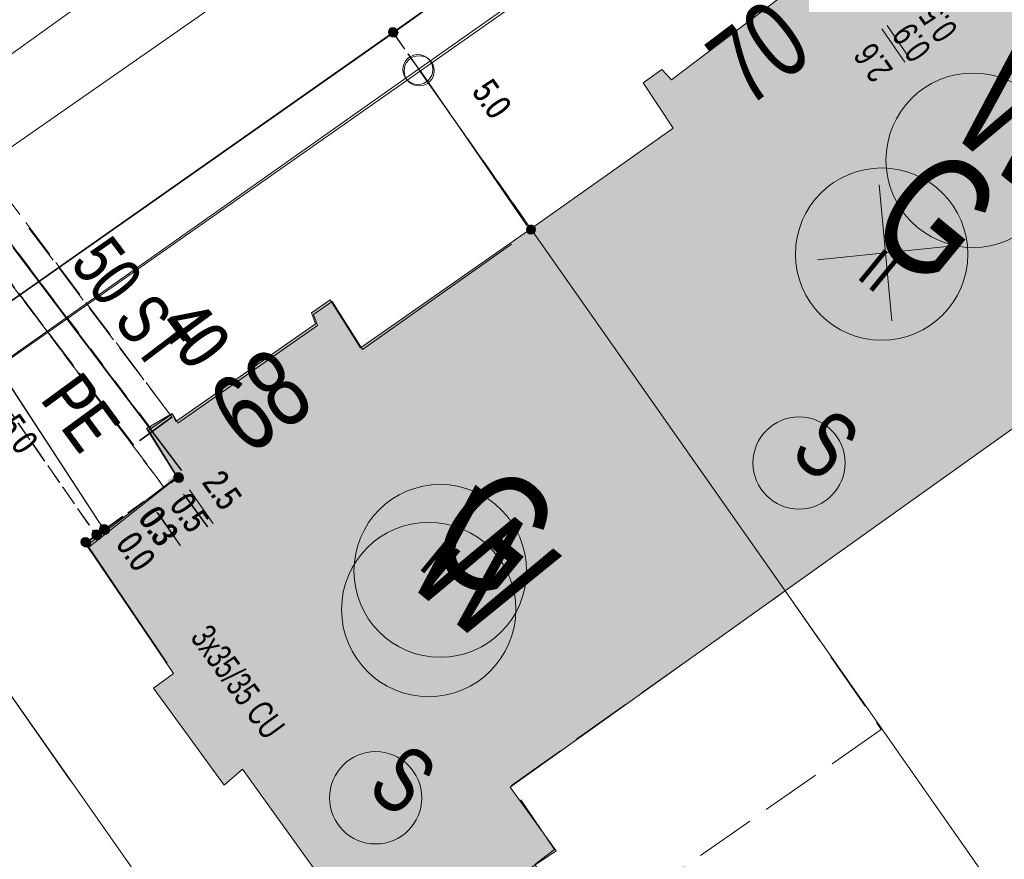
# Model space of a CAD drawing. Header units: metres. Extents: x -740 to 758, y -633 to 854.
# Tile 971 of 1056: x 387 to 407, y -68 to -51. Entities that reach past the tile are written whole.
import ezdxf

# ---------------------------------------------------------------- set-up
doc = ezdxf.new("R2010")
doc.units = ezdxf.units.M
doc.header["$MEASUREMENT"] = 0
for name, pattern in [('1248_416', [1.664, 1.248, -0.416]), ('333_125', [0.4576, 0.3328, -0.1248]), ('416_125', [0.5408, 0.416, -0.1248]), ('416_416', [0.832, 0.416, -0.416]), ('832_208', [1.04, 0.832, -0.208])]:
    doc.linetypes.add(name, pattern=pattern)
for name, color, linetype in [('Gas.LOVION', 7, 'Continuous'), ('Grundkarte.LOVION', 7, 'Continuous'), ('Grundkarte_Text.LOVION', 7, 'Continuous'), ('Strom.LOVION', 7, 'Continuous'), ('StromBemass.LOVION', 7, 'Continuous'), ('Wasser.LOVION', 7, 'Continuous')]:
    doc.layers.add(name, color=color, linetype=linetype)
doc.styles.add('ERSTELLTER_STIL_1', font='arial.ttf')

msp = doc.modelspace()

# ---------------------------------------------------------------- hatches: boundary and pattern name
at = {"layer": 'Gas.LOVION', "linetype": 'Continuous', "lineweight": 13}
for points in [[(390.185, -60.16), (389.594, -60.617), (389.814, -60.905), (390.421, -60.462)], [(390.211, -60.181), (389.604, -60.625), (389.84, -60.927), (390.431, -60.47)]]:
    msp.add_hatch(color=7, dxfattribs=at).paths.add_polyline_path(points)
at = {"layer": 'Grundkarte.LOVION', "linetype": 'Continuous', "lineweight": 18}
for points in [[(400.488, -52.931), (397.53, -55.023), (402.817, -62.545), (408.149, -58.743), (409.176, -60.18), (412.542, -57.723), (412.706, -57.588), (411.341, -55.712), (409.829, -53.555), (410.105, -53.35), (408.733, -51.415), (408.399, -51.625), (406.409, -48.805), (404.395, -50.273), (403.616, -49.256), (403.34, -49.46), (403.448, -49.656), (400.449, -51.93), (400.25, -51.713), (399.863, -51.987)], [(390.098, -64.262), (389.685, -64.568), (391.153, -66.582), (391.534, -66.249), (394.475, -70.336), (398.054, -67.947), (397.097, -66.622), (402.817, -62.545), (397.53, -55.023), (393.988, -57.497), (393.358, -56.495), (392.971, -56.769), (393.053, -56.998), (390.148, -59.025), (390.072, -58.856), (389.542, -59.173), (390.172, -60.176), (388.301, -61.6)], [(389.968, -64.047), (397.126, -55.338), (394.03, -57.532), (393.4, -56.529), (393.013, -56.804), (393.095, -57.032), (390.19, -59.06), (390.082, -58.864), (389.584, -59.208), (390.181, -60.184), (388.343, -61.635)]]:
    msp.add_hatch(color=9, dxfattribs=at).paths.add_polyline_path(points)
at = {"layer": 'Strom.LOVION', "linetype": 'Continuous', "lineweight": 13}
for points in [[(389.112, -60.974), (388.237, -61.547), (388.358, -61.728), (389.233, -61.154)], [(389.122, -60.982), (388.247, -61.555), (388.368, -61.736), (389.243, -61.162)]]:
    msp.add_hatch(color=7, dxfattribs=at).paths.add_polyline_path(points)
at = {"layer": 'StromBemass.LOVION', "linetype": 'Continuous', "lineweight": 13}
for points in [[(394.731, -50.993), (394.738, -50.984), (394.743, -50.974), (394.748, -50.963), (394.75, -50.952), (394.752, -50.94), (394.752, -50.929), (394.75, -50.917), (394.747, -50.906), (394.743, -50.895), (394.738, -50.885), (394.731, -50.876), (394.723, -50.868), (394.714, -50.86), (394.704, -50.854), (394.694, -50.849), (394.683, -50.846), (394.671, -50.844), (394.66, -50.843), (394.648, -50.844), (394.637, -50.846), (394.626, -50.85), (394.615, -50.854), (394.606, -50.861), (394.597, -50.868), (394.589, -50.877), (394.582, -50.886), (394.577, -50.896), (394.572, -50.907), (394.57, -50.918), (394.568, -50.929), (394.568, -50.941), (394.57, -50.952), (394.573, -50.964), (394.577, -50.974), (394.583, -50.984), (394.589, -50.994), (394.597, -51.002), (394.606, -51.01), (394.616, -51.016), (394.626, -51.021), (394.637, -51.024), (394.649, -51.026), (394.66, -51.027), (394.672, -51.026), (394.683, -51.024), (394.694, -51.02), (394.705, -51.015), (394.714, -51.009), (394.723, -51.002)], [(394.746, -51.005), (394.753, -50.995), (394.759, -50.985), (394.763, -50.974), (394.766, -50.963), (394.768, -50.951), (394.767, -50.939), (394.766, -50.927), (394.763, -50.916), (394.759, -50.905), (394.753, -50.894), (394.746, -50.885), (394.738, -50.876), (394.729, -50.869), (394.719, -50.862), (394.708, -50.857), (394.696, -50.854), (394.685, -50.851), (394.673, -50.851), (394.661, -50.852), (394.65, -50.854), (394.638, -50.858), (394.628, -50.863), (394.618, -50.869), (394.609, -50.877), (394.6, -50.885), (394.594, -50.895), (394.588, -50.905), (394.584, -50.916), (394.581, -50.928), (394.579, -50.94), (394.579, -50.951), (394.581, -50.963), (394.584, -50.975), (394.588, -50.986), (394.594, -50.996), (394.601, -51.005), (394.609, -51.014), (394.618, -51.022), (394.628, -51.028), (394.639, -51.033), (394.65, -51.037), (394.662, -51.039), (394.674, -51.039), (394.685, -51.039), (394.697, -51.036), (394.708, -51.033), (394.719, -51.028), (394.729, -51.021), (394.738, -51.014)], [(397.605, -55.097), (397.612, -55.087), (397.618, -55.077), (397.622, -55.066), (397.625, -55.054), (397.627, -55.043), (397.626, -55.031), (397.625, -55.019), (397.622, -55.008), (397.618, -54.997), (397.612, -54.986), (397.605, -54.977), (397.597, -54.968), (397.588, -54.961), (397.578, -54.955), (397.567, -54.95), (397.556, -54.946), (397.544, -54.944), (397.532, -54.943), (397.521, -54.944), (397.509, -54.946), (397.498, -54.95), (397.487, -54.955), (397.477, -54.961), (397.468, -54.969), (397.46, -54.977), (397.453, -54.987), (397.447, -54.997), (397.443, -55.008), (397.44, -55.02), (397.439, -55.032), (397.439, -55.043), (397.44, -55.055), (397.443, -55.066), (397.448, -55.077), (397.453, -55.088), (397.46, -55.097), (397.468, -55.106), (397.478, -55.113), (397.488, -55.12), (397.498, -55.125), (397.51, -55.128), (397.521, -55.13), (397.533, -55.131), (397.545, -55.13), (397.556, -55.128), (397.568, -55.124), (397.578, -55.119), (397.588, -55.113), (397.597, -55.105)], [(390.271, -60.24), (390.278, -60.23), (390.283, -60.22), (390.288, -60.209), (390.29, -60.198), (390.292, -60.186), (390.292, -60.174), (390.29, -60.163), (390.287, -60.151), (390.283, -60.14), (390.277, -60.13), (390.27, -60.121), (390.262, -60.112), (390.253, -60.105), (390.243, -60.098), (390.233, -60.093), (390.222, -60.09), (390.21, -60.088), (390.198, -60.087), (390.187, -60.088), (390.175, -60.09), (390.164, -60.094), (390.153, -60.099), (390.143, -60.105), (390.134, -60.113), (390.126, -60.121), (390.12, -60.131), (390.114, -60.141), (390.11, -60.152), (390.107, -60.163), (390.105, -60.175), (390.105, -60.187), (390.107, -60.198), (390.11, -60.21), (390.114, -60.22), (390.12, -60.231), (390.127, -60.24), (390.135, -60.249), (390.144, -60.256), (390.154, -60.262), (390.165, -60.267), (390.176, -60.271), (390.187, -60.273), (390.199, -60.274), (390.211, -60.273), (390.222, -60.271), (390.233, -60.267), (390.244, -60.262), (390.254, -60.256), (390.263, -60.248)], [(390.287, -60.258), (390.294, -60.249), (390.299, -60.238), (390.304, -60.227), (390.307, -60.215), (390.308, -60.203), (390.308, -60.191), (390.307, -60.179), (390.304, -60.167), (390.299, -60.156), (390.293, -60.146), (390.286, -60.136), (390.278, -60.127), (390.269, -60.119), (390.258, -60.113), (390.247, -60.108), (390.236, -60.104), (390.224, -60.102), (390.212, -60.101), (390.2, -60.102), (390.188, -60.104), (390.177, -60.108), (390.166, -60.113), (390.156, -60.12), (390.146, -60.127), (390.138, -60.136), (390.131, -60.146), (390.125, -60.157), (390.121, -60.168), (390.118, -60.18), (390.116, -60.192), (390.116, -60.204), (390.118, -60.216), (390.121, -60.227), (390.125, -60.239), (390.131, -60.249), (390.138, -60.259), (390.147, -60.268), (390.156, -60.275), (390.166, -60.282), (390.177, -60.287), (390.189, -60.291), (390.201, -60.293), (390.213, -60.294), (390.225, -60.293), (390.237, -60.29), (390.248, -60.287), (390.259, -60.282), (390.269, -60.275), (390.278, -60.267)], [(388.73, -61.316), (388.737, -61.306), (388.743, -61.296), (388.747, -61.285), (388.75, -61.273), (388.751, -61.262), (388.751, -61.25), (388.75, -61.238), (388.747, -61.227), (388.742, -61.216), (388.737, -61.206), (388.73, -61.196), (388.722, -61.188), (388.713, -61.18), (388.703, -61.174), (388.692, -61.169), (388.681, -61.165), (388.669, -61.163), (388.657, -61.162), (388.646, -61.163), (388.634, -61.165), (388.623, -61.169), (388.612, -61.174), (388.602, -61.18), (388.593, -61.188), (388.585, -61.197), (388.578, -61.206), (388.573, -61.216), (388.569, -61.227), (388.566, -61.239), (388.564, -61.251), (388.564, -61.262), (388.566, -61.274), (388.569, -61.285), (388.573, -61.296), (388.579, -61.307), (388.586, -61.316), (388.594, -61.325), (388.603, -61.332), (388.613, -61.338), (388.624, -61.343), (388.635, -61.347), (388.646, -61.349), (388.658, -61.35), (388.67, -61.349), (388.681, -61.347), (388.693, -61.343), (388.703, -61.338), (388.713, -61.332), (388.722, -61.324)], [(388.73, -61.316), (388.737, -61.306), (388.743, -61.296), (388.747, -61.285), (388.75, -61.273), (388.751, -61.262), (388.751, -61.25), (388.75, -61.238), (388.747, -61.227), (388.742, -61.216), (388.737, -61.206), (388.73, -61.196), (388.722, -61.188), (388.713, -61.18), (388.703, -61.174), (388.692, -61.169), (388.681, -61.165), (388.669, -61.163), (388.657, -61.162), (388.646, -61.163), (388.634, -61.165), (388.623, -61.169), (388.612, -61.174), (388.602, -61.18), (388.593, -61.188), (388.585, -61.197), (388.578, -61.206), (388.573, -61.216), (388.569, -61.227), (388.566, -61.239), (388.564, -61.251), (388.564, -61.262), (388.566, -61.274), (388.569, -61.285), (388.573, -61.296), (388.579, -61.307), (388.586, -61.316), (388.594, -61.325), (388.603, -61.332), (388.613, -61.338), (388.624, -61.343), (388.635, -61.347), (388.646, -61.349), (388.658, -61.35), (388.67, -61.349), (388.681, -61.347), (388.693, -61.343), (388.703, -61.338), (388.713, -61.332), (388.722, -61.324)], [(388.748, -61.338), (388.755, -61.328), (388.76, -61.318), (388.765, -61.307), (388.768, -61.295), (388.769, -61.283), (388.769, -61.271), (388.768, -61.259), (388.765, -61.248), (388.76, -61.237), (388.754, -61.226), (388.747, -61.217), (388.739, -61.208), (388.73, -61.2), (388.72, -61.194), (388.709, -61.189), (388.698, -61.185), (388.686, -61.183), (388.674, -61.183), (388.662, -61.183), (388.65, -61.186), (388.639, -61.189), (388.628, -61.194), (388.618, -61.201), (388.609, -61.208), (388.601, -61.217), (388.594, -61.227), (388.588, -61.237), (388.584, -61.248), (388.581, -61.26), (388.579, -61.272), (388.579, -61.284), (388.581, -61.296), (388.584, -61.307), (388.588, -61.318), (388.594, -61.329), (388.601, -61.338), (388.609, -61.347), (388.619, -61.355), (388.629, -61.361), (388.64, -61.366), (388.651, -61.37), (388.663, -61.372), (388.675, -61.373), (388.686, -61.372), (388.698, -61.37), (388.71, -61.366), (388.72, -61.361), (388.73, -61.354), (388.74, -61.347)], [(388.748, -61.338), (388.755, -61.328), (388.76, -61.318), (388.765, -61.307), (388.768, -61.295), (388.769, -61.283), (388.769, -61.271), (388.768, -61.259), (388.765, -61.248), (388.76, -61.237), (388.754, -61.226), (388.747, -61.217), (388.739, -61.208), (388.73, -61.2), (388.72, -61.194), (388.709, -61.189), (388.698, -61.185), (388.686, -61.183), (388.674, -61.183), (388.662, -61.183), (388.65, -61.186), (388.639, -61.189), (388.628, -61.194), (388.618, -61.201), (388.609, -61.208), (388.601, -61.217), (388.594, -61.227), (388.588, -61.237), (388.584, -61.248), (388.581, -61.26), (388.579, -61.272), (388.579, -61.284), (388.581, -61.296), (388.584, -61.307), (388.588, -61.318), (388.594, -61.329), (388.601, -61.338), (388.609, -61.347), (388.619, -61.355), (388.629, -61.361), (388.64, -61.366), (388.651, -61.37), (388.663, -61.372), (388.675, -61.373), (388.686, -61.372), (388.698, -61.37), (388.71, -61.366), (388.72, -61.361), (388.73, -61.354), (388.74, -61.347)], [(388.571, -61.432), (388.578, -61.422), (388.583, -61.412), (388.588, -61.401), (388.591, -61.389), (388.592, -61.378), (388.592, -61.366), (388.59, -61.354), (388.588, -61.343), (388.583, -61.332), (388.577, -61.322), (388.571, -61.312), (388.563, -61.304), (388.553, -61.296), (388.544, -61.29), (388.533, -61.285), (388.522, -61.282), (388.51, -61.28), (388.498, -61.279), (388.487, -61.28), (388.475, -61.282), (388.464, -61.285), (388.454, -61.291), (388.444, -61.297), (388.435, -61.304), (388.427, -61.313), (388.42, -61.322), (388.414, -61.333), (388.41, -61.344), (388.407, -61.355), (388.406, -61.367), (388.406, -61.378), (388.407, -61.39), (388.41, -61.401), (388.414, -61.412), (388.42, -61.423), (388.427, -61.432), (388.435, -61.441), (388.444, -61.448), (388.454, -61.454), (388.465, -61.459), (388.476, -61.463), (388.487, -61.465), (388.499, -61.466), (388.511, -61.465), (388.522, -61.463), (388.533, -61.459), (388.544, -61.454), (388.554, -61.448), (388.563, -61.44)], [(388.584, -61.446), (388.591, -61.436), (388.597, -61.425), (388.601, -61.414), (388.604, -61.403), (388.606, -61.391), (388.606, -61.379), (388.604, -61.367), (388.601, -61.355), (388.597, -61.344), (388.591, -61.333), (388.584, -61.324), (388.576, -61.315), (388.566, -61.307), (388.556, -61.301), (388.545, -61.296), (388.534, -61.292), (388.522, -61.29), (388.51, -61.289), (388.498, -61.29), (388.486, -61.292), (388.475, -61.296), (388.464, -61.301), (388.454, -61.308), (388.445, -61.315), (388.436, -61.324), (388.429, -61.334), (388.424, -61.345), (388.419, -61.356), (388.416, -61.367), (388.415, -61.379), (388.415, -61.391), (388.416, -61.403), (388.419, -61.415), (388.424, -61.426), (388.43, -61.437), (388.437, -61.446), (388.445, -61.455), (388.454, -61.463), (388.465, -61.469), (388.475, -61.474), (388.487, -61.478), (388.499, -61.48), (388.511, -61.481), (388.523, -61.48), (388.534, -61.478), (388.546, -61.474), (388.557, -61.469), (388.567, -61.462), (388.576, -61.455)], [(388.342, -61.59), (388.349, -61.58), (388.355, -61.57), (388.359, -61.559), (388.362, -61.547), (388.363, -61.535), (388.363, -61.524), (388.362, -61.512), (388.359, -61.5), (388.354, -61.489), (388.349, -61.479), (388.342, -61.469), (388.333, -61.46), (388.324, -61.453), (388.314, -61.446), (388.303, -61.441), (388.292, -61.438), (388.28, -61.436), (388.268, -61.435), (388.256, -61.436), (388.245, -61.438), (388.233, -61.442), (388.223, -61.447), (388.213, -61.453), (388.203, -61.461), (388.195, -61.469), (388.188, -61.479), (388.183, -61.49), (388.178, -61.501), (388.175, -61.512), (388.174, -61.524), (388.174, -61.536), (388.175, -61.548), (388.178, -61.559), (388.183, -61.57), (388.189, -61.581), (388.196, -61.591), (388.204, -61.599), (388.213, -61.607), (388.223, -61.613), (388.234, -61.618), (388.245, -61.622), (388.257, -61.624), (388.269, -61.625), (388.281, -61.624), (388.292, -61.622), (388.304, -61.618), (388.315, -61.613), (388.325, -61.606), (388.334, -61.599)], [(388.36, -61.605), (388.367, -61.595), (388.372, -61.585), (388.376, -61.575), (388.379, -61.563), (388.381, -61.552), (388.381, -61.54), (388.379, -61.529), (388.376, -61.518), (388.372, -61.507), (388.366, -61.497), (388.36, -61.488), (388.352, -61.479), (388.343, -61.472), (388.333, -61.466), (388.322, -61.461), (388.311, -61.457), (388.3, -61.455), (388.289, -61.455), (388.277, -61.455), (388.266, -61.458), (388.255, -61.461), (388.244, -61.466), (388.235, -61.472), (388.226, -61.48), (388.218, -61.488), (388.211, -61.497), (388.206, -61.508), (388.201, -61.518), (388.199, -61.53), (388.197, -61.541), (388.197, -61.553), (388.199, -61.564), (388.202, -61.575), (388.206, -61.586), (388.211, -61.596), (388.218, -61.605), (388.226, -61.614), (388.235, -61.621), (388.245, -61.627), (388.255, -61.632), (388.266, -61.636), (388.278, -61.638), (388.289, -61.638), (388.301, -61.638), (388.312, -61.635), (388.323, -61.632), (388.333, -61.627), (388.343, -61.621), (388.352, -61.613)]]:
    msp.add_hatch(color=7, dxfattribs=at).paths.add_polyline_path(points)
at = {"layer": 'Wasser.LOVION', "linetype": 'Continuous', "lineweight": 13}
for points in [[(390.563, -59.798), (389.972, -60.254), (390.193, -60.543), (390.8, -60.1)], [(390.589, -59.819), (389.982, -60.263), (390.219, -60.565), (390.809, -60.108)]]:
    msp.add_hatch(color=7, dxfattribs=at).paths.add_polyline_path(points)

# ---------------------------------------------------------------- linework, layer by layer
at = {"layer": 'Gas.LOVION', "color": 5, "linetype": 'Continuous', "lineweight": 18}
msp.add_lwpolyline([(418.207, -29.72), (413.696, -32.851), (412.682, -33.364), (411.978, -33.728), (411.313, -34.178), (399.64, -42.058), (398.663, -42.789), (398.594, -42.84), (389.276, -49.559), (384.402, -53.065), (382.65, -54.344), (380.482, -55.901), (375.889, -59.099), (370.95, -62.552), (367.504, -64.943), (360.917, -69.518)], dxfattribs=at)
at = {"layer": 'Gas.LOVION', "color": 5, "linetype": '333_125', "lineweight": 18}
for points in [[(384.402, -53.065), (389.906, -60.388)], [(386.448, -55.796), (389.896, -60.38)]]:
    msp.add_lwpolyline(points, dxfattribs=at)
at = {"layer": 'Gas.LOVION', "color": 1, "linetype": 'Continuous', "lineweight": 18}
for points in [[(404.77, -54.108), (405.032, -56.935)], [(403.489, -55.667), (406.313, -55.376)]]:
    msp.add_lwpolyline(points, dxfattribs=at)
at = {"layer": 'Gas.LOVION', "color": 5, "linetype": 'Continuous', "lineweight": 18}
for centre, radius in [((404.82, -55.548), 1.79), ((395.645, -62.129), 1.794)]:
    msp.add_circle(centre, radius, dxfattribs=at)
at = {"layer": 'Grundkarte.LOVION', "color": 8, "linetype": 'Continuous', "lineweight": 18}
for points in [[(420.006, -14.964), (426.334, -29.803), (406.948, -43.433), (395.195, -51.705), (383.417, -60.009), (382.367, -60.762)], [(443.464, -63.537), (436.819, -61.467), (434.444, -60.754), (434.729, -54.903), (434.424, -52.391), (433.566, -48.455), (431.971, -43.321), (429.532, -37.116), (426.334, -29.803), (420.006, -14.964), (426.334, -29.803), (406.948, -43.433), (395.195, -51.705), (383.417, -60.009)], [(415.299, -33.226), (414.413, -33.845), (411.816, -35.695), (409.16, -37.551), (406.563, -39.401), (403.907, -41.256), (401.309, -43.106), (398.654, -44.962), (396.024, -46.785), (393.4, -48.668), (390.108, -50.97), (386.842, -53.24), (380.258, -57.844), (376.993, -60.114), (370.409, -64.718), (367.143, -66.988), (363.851, -69.29), (362.107, -70.495)], [(406.714, -43.671), (395.237, -51.739), (383.426, -60.017), (372.008, -68.079), (365.063, -72.925)], [(406.714, -43.671), (395.237, -51.739), (383.426, -60.017), (372.008, -68.079), (365.063, -72.925), (372.008, -68.079), (374.832, -72.177), (378.716, -77.738), (374.832, -72.177), (372.008, -68.079), (383.426, -60.017), (387.961, -66.49)], [(387.961, -66.49), (383.426, -60.017), (395.237, -51.739), (397.443, -54.952), (395.237, -51.739), (406.714, -43.671)], [(389.968, -64.047), (388.343, -61.635), (390.181, -60.184), (389.584, -59.208), (390.082, -58.864), (390.19, -59.06), (393.095, -57.032), (393.013, -56.804), (393.4, -56.529), (394.03, -57.532), (397.126, -55.338)], [(383.417, -60.009), (400.655, -84.569), (389.178, -92.637), (380.906, -80.884)]]:
    msp.add_lwpolyline(points, dxfattribs=at)
at = {"layer": 'Grundkarte.LOVION', "color": 253, "linetype": 'Continuous', "lineweight": 18}
for points in [[(383.417, -60.009), (395.195, -51.705), (406.948, -43.433), (426.334, -29.803), (429.532, -37.116), (431.971, -43.321), (433.566, -48.455), (434.424, -52.391), (434.729, -54.903), (434.444, -60.754), (433.965, -64.022), (433.09, -66.856), (432.162, -68.247), (430.992, -69.278), (427.375, -72.499), (423.14, -76.341), (416.624, -82.239), (405.84, -91.953)], [(365.063, -72.925), (372.008, -68.079), (383.426, -60.017), (395.237, -51.739), (406.714, -43.671)]]:
    msp.add_lwpolyline(points, dxfattribs=at)
at = {"layer": 'Grundkarte.LOVION', "color": 8, "linetype": 'Continuous', "lineweight": 18}
for points in [[(395.195, -51.705), (406.948, -43.433), (415.252, -55.211), (421.744, -64.478), (424.186, -67.993), (419.76, -71.086), (412.434, -76.265), (402.817, -62.545), (397.53, -55.023)], [(400.488, -52.931), (399.863, -51.987), (400.25, -51.713), (400.449, -51.93), (403.448, -49.656), (403.34, -49.46), (403.616, -49.256), (404.395, -50.273), (406.409, -48.805), (408.399, -51.625), (408.733, -51.415), (410.105, -53.35), (409.829, -53.555), (411.341, -55.712), (412.706, -57.588), (412.542, -57.723), (409.176, -60.18), (408.149, -58.743), (402.817, -62.545), (397.53, -55.023)], [(383.417, -60.009), (395.195, -51.705), (397.53, -55.023), (402.817, -62.545), (412.434, -76.265), (400.655, -84.569)], [(390.098, -64.262), (388.301, -61.6), (390.172, -60.176), (389.542, -59.173), (390.072, -58.856), (390.148, -59.025), (393.053, -56.998), (392.971, -56.769), (393.358, -56.495), (393.988, -57.497), (397.53, -55.023), (402.817, -62.545), (397.097, -66.622), (398.054, -67.947), (394.475, -70.336), (391.534, -66.249), (391.153, -66.582), (389.685, -64.568)]]:
    msp.add_lwpolyline(points, close=True, dxfattribs=at)
at = {"layer": 'Grundkarte.LOVION', "color": 8, "linetype": '1248_416', "lineweight": 18}
msp.add_lwpolyline([(404.812, -65.424), (398.642, -69.722), (397.609, -68.227), (398.022, -67.92), (397.124, -66.59), (402.817, -62.545)], close=True, dxfattribs=at)
at = {"layer": 'Grundkarte.LOVION', "color": 9, "linetype": 'Continuous', "lineweight": 18}
for centre, radius in [((395.18, -51.713), 0.312), ((395.207, -51.741), 0.314)]:
    msp.add_circle(centre, radius, dxfattribs=at)
at = {"layer": 'Strom.LOVION', "color": 150, "linetype": 'Continuous', "lineweight": 18}
for points in [[(420.086, -14.868), (426.459, -28.668), (424.111, -30.346), (418.853, -34.155), (416.765, -35.616), (409.97, -40.181), (408.74, -41.055), (403.462, -44.66), (402.773, -45.171), (394.663, -50.944), (385.632, -57.28), (384.573, -58.078)], [(409.015, -40.905), (408.766, -41.077), (403.488, -44.681), (402.783, -45.179), (394.673, -50.952), (385.642, -57.288), (380.56, -61.08), (379.76, -61.661), (371.554, -67.517), (369.326, -69.213), (364.613, -72.555)]]:
    msp.add_lwpolyline(points, dxfattribs=at)
at = {"layer": 'Strom.LOVION', "color": 5, "linetype": 'Continuous', "lineweight": 18}
for points in [[(385.632, -57.28), (386.446, -57.895), (388.653, -61.27)], [(385.642, -57.288), (386.456, -57.903), (388.663, -61.278)]]:
    msp.add_lwpolyline(points, dxfattribs=at)
at = {"layer": 'Strom.LOVION', "color": 1, "linetype": 'Continuous', "lineweight": 18}
for centre, radius in [((403.103, -59.887), 0.958), ((394.303, -66.843), 0.959)]:
    msp.add_circle(centre, radius, dxfattribs=at)
at = {"layer": 'StromBemass.LOVION', "color": 7, "linetype": '416_125', "lineweight": 13}
for points in [[(394.663, -50.944), (397.53, -55.023)], [(394.673, -50.952), (397.472, -54.949)], [(385.632, -57.28), (388.486, -61.375)], [(385.642, -57.288), (388.496, -61.383)], [(388.266, -61.544), (390.188, -60.189)], [(388.276, -61.553), (390.198, -60.197)]]:
    msp.add_lwpolyline(points, dxfattribs=at)
at = {"layer": 'StromBemass.LOVION', "color": 7, "linetype": 'Continuous', "lineweight": 13}
for points in [[(405.304, -51.559), (404.823, -50.867)], [(405.399, -51.475), (404.934, -50.797)], [(390.31, -60.532), (390.804, -61.208)], [(390.336, -60.553), (390.814, -61.216)], [(390.434, -60.446), (390.916, -61.138)], [(390.444, -60.454), (390.926, -61.146)], [(389.756, -60.911), (390.237, -61.603)], [(389.782, -60.932), (390.247, -61.611)]]:
    msp.add_lwpolyline(points, dxfattribs=at)
for centre, radius in [((394.66, -50.935), 0.092), ((394.673, -50.945), 0.0943), ((397.533, -55.037), 0.094), ((390.199, -60.18), 0.0934), ((390.212, -60.197), 0.0962), ((388.658, -61.256), 0.0937), ((388.658, -61.256), 0.0937), ((388.674, -61.278), 0.095), ((388.674, -61.278), 0.095), ((388.499, -61.372), 0.0934), ((388.51, -61.385), 0.0957), ((388.269, -61.53), 0.0949), ((388.289, -61.546), 0.0919)]:
    msp.add_circle(centre, radius, dxfattribs=at)
at = {"layer": 'Wasser.LOVION', "color": 150, "linetype": 'Continuous', "lineweight": 18}
for points in [[(381.964, -48.988), (382.085, -49.168), (382.867, -50.215), (390.271, -60.042)], [(386.765, -55.411), (390.261, -60.034)]]:
    msp.add_lwpolyline(points, dxfattribs=at)
at = {"layer": 'Wasser.LOVION', "color": 7, "linetype": '832_208', "lineweight": 13}
msp.add_lwpolyline([(390.074, -58.938), (389.274, -59.519), (382.467, -50.505), (383.28, -49.908)], close=True, dxfattribs=at)
at = {"layer": 'Wasser.LOVION', "color": 252, "linetype": '416_416', "lineweight": 18}
for points in [[(382.867, -50.215), (389.674, -59.229)], [(386.765, -55.411), (389.664, -59.221)]]:
    msp.add_lwpolyline(points, dxfattribs=at)
at = {"layer": 'Wasser.LOVION', "color": 7, "linetype": '832_208', "lineweight": 13}
msp.add_lwpolyline([(387.095, -55.009), (390.065, -58.93), (389.264, -59.511), (386.448, -55.796)], dxfattribs=at)
at = {"layer": 'Wasser.LOVION', "color": 94, "linetype": 'Continuous', "lineweight": 18}
for centre, radius in [((406.72, -53.598), 1.812), ((395.405, -62.931), 1.811)]:
    msp.add_circle(centre, radius, dxfattribs=at)

# ---------------------------------------------------------------- texts
at = {"layer": 'Gas.LOVION', "color": 5, "linetype": 'Continuous', "lineweight": 18, "attachment_point": 7, "style": 'ERSTELLTER_STIL_1'}
for s, insert, char_height, rotation in [('{\\A1;\\W0.71561x;G}', (404.397, -55.125), 2.48984, 320.584), ('{\\A1;\\W0.71558x;50 ST}', (387.924, -55.754), 1.0671, 307.2447), ('{\\A1;\\W0.71558x;50 ST}', (387.934, -55.762), 1.0671, 307.2441), ('{\\A1;\\W0.71561x;G}', (395.214, -61.713), 2.48984, 320.584)]:
    msp.add_mtext(s, dxfattribs=dict(at, insert=insert, char_height=char_height, rotation=rotation))
at = {"layer": 'Grundkarte_Text.LOVION', "color": 8, "linetype": 'Continuous', "lineweight": 18, "attachment_point": 7, "style": 'ERSTELLTER_STIL_1'}
for s, insert, char_height, rotation in [('{\\A1;\\W0.71561x;70}', (402.045, -52.546), 1.60081, 37.0464), ('{\\A1;\\W0.71561x;68}', (391.646, -59.772), 1.60082, 35.3232), ('{\\A1;\\W0.71560x;68}', (391.656, -59.78), 1.60082, 35.3232)]:
    msp.add_mtext(s, dxfattribs=dict(at, insert=insert, char_height=char_height, rotation=rotation))
at = {"layer": 'Grundkarte_Text.LOVION', "color": 7, "linetype": 'Continuous', "lineweight": 13, "attachment_point": 7, "style": 'ERSTELLTER_STIL_1'}
for s, insert, char_height, rotation in [('{\\A1;\\W0.89450x;II}', (404.269, -56.025), 0.83073, 320.5841), ('{\\A1;\\W0.89447x;II}', (395.164, -62.058), 0.83074, 320.5848)]:
    msp.add_mtext(s, dxfattribs=dict(at, insert=insert, char_height=char_height, rotation=rotation))
at = {"layer": 'Strom.LOVION', "color": 1, "linetype": 'Continuous', "lineweight": 18, "attachment_point": 7, "rotation": 320.5841, "style": 'ERSTELLTER_STIL_1'}
for s, insert, char_height in [('{\\A1;\\W0.71558x;S}', (402.866, -59.756), 1.37441), ('{\\A1;\\W0.71556x;S}', (394.074, -66.719), 1.37442)]:
    msp.add_mtext(s, dxfattribs=dict(at, insert=insert, char_height=char_height))
at = {"layer": 'Strom.LOVION', "color": 5, "linetype": 'Continuous', "lineweight": 18, "insert": (390.429, -63.519), "char_height": 0.53355, "attachment_point": 7, "rotation": 306.2449, "style": 'ERSTELLTER_STIL_1'}
msp.add_mtext('{\\A1;\\W0.67980x;3x35/35 CU }', dxfattribs=at)
at = {"layer": 'StromBemass.LOVION', "color": 7, "linetype": 'Continuous', "lineweight": 13, "attachment_point": 7, "style": 'ERSTELLTER_STIL_1'}
for s, insert, char_height, rotation in [('{\\A1;\\W0.71556x;0.5}', (406.433, -50.888), 0.53355, 125.2393), ('{\\A1;\\W0.71556x;0.9}', (405.881, -51.296), 0.53355, 125.2393), ('{\\A1;\\W0.71556x;2.6}', (405.081, -51.716), 0.53355, 125.2393), ('{\\A1;\\W0.71556x;5.0}', (396.279, -52.175), 0.53358, 305.2439), ('{\\A1;\\W0.71559x;5.0}', (396.289, -52.183), 0.53353, 305.246), ('{\\A1;\\W0.71553x;5.0}', (386.438, -59.137), 0.53357, 305.2428), ('{\\A1;\\W0.71560x;5.0}', (386.448, -59.145), 0.53353, 305.246), ('{\\A1;\\W0.71558x;2.5}', (390.672, -60.3), 0.53357, 305.2428), ('{\\A1;\\W0.71560x;2.5}', (390.682, -60.308), 0.53353, 305.246), ('{\\A1;\\W0.71557x;0.5}', (389.995, -60.768), 0.53357, 305.2428), ('{\\A1;\\W0.71560x;0.5}', (390.005, -60.776), 0.53353, 305.246), ('{\\A1;\\W0.71560x;0.3}', (389.342, -61.04), 0.53353, 305.246), ('{\\A1;\\W0.71557x;0.3}', (389.368, -61.061), 0.53357, 305.2428), ('{\\A1;\\W0.71557x;0.0}', (388.878, -61.574), 0.53357, 305.2428), ('{\\A1;\\W0.71560x;0.0}', (388.888, -61.582), 0.53353, 305.246)]:
    msp.add_mtext(s, dxfattribs=dict(at, insert=insert, char_height=char_height, rotation=rotation))
at = {"layer": 'Wasser.LOVION', "color": 94, "linetype": 'Continuous', "lineweight": 18, "char_height": 2.48981, "attachment_point": 7, "rotation": 320.5849, "style": 'ERSTELLTER_STIL_1'}
for s, insert in [('{\\A1;\\W0.71561x;W}', (406.098, -52.916)), ('{\\A1;\\W0.71562x;W}', (394.789, -62.253))]:
    msp.add_mtext(s, dxfattribs=dict(at, insert=insert))
at = {"layer": 'Wasser.LOVION', "color": 150, "linetype": 'Continuous', "lineweight": 18, "attachment_point": 7, "style": 'ERSTELLTER_STIL_1'}
for s, insert, char_height, rotation in [('{\\A1;\\W0.71558x;40}', (389.743, -57.044), 1.0671, 306.2443), ('{\\A1;\\W0.71558x;40}', (389.769, -57.065), 1.06711, 306.2449), ('{\\A1;\\W0.71558x;PE}', (387.311, -58.566), 1.06711, 306.2449), ('{\\A1;\\W0.71556x;PE}', (387.337, -58.588), 1.06711, 306.2449)]:
    msp.add_mtext(s, dxfattribs=dict(at, insert=insert, char_height=char_height, rotation=rotation))

doc.saveas('drawing.dxf')
